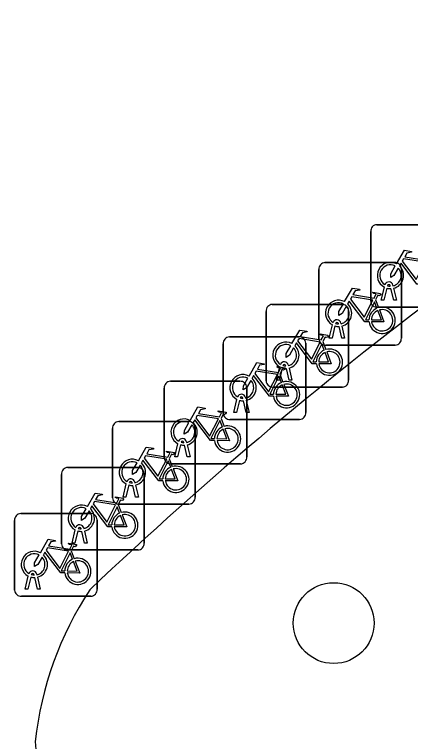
# Model space of a CAD drawing. Extents: x 160675 to 161153, y 383241 to 383714.
# Drawn here: x 161053.54 to 161058.34, y 383284.86 to 383293.65 of the extents above; entities that cross this region are included whole.
import ezdxf

# ---------------------------------------------------------------- set-up
doc = ezdxf.new("R2010")
doc.units = 0
for name, color, linetype in [('IMGEO_Boom', 7, 'Continuous'), ('IMGEO_Fietsenrek', 7, 'Continuous'), ('IMGEO_Groenvoorziening', 7, 'Continuous'), ('IMGEO_Voetpad_open', 7, 'Continuous')]:
    doc.layers.add(name, color=color, linetype=linetype)

msp = doc.modelspace()

# ---------------------------------------------------------------- linework, layer by layer
at = {"layer": 'IMGEO_Boom'}
msp.add_circle((161057.408, 383286.29), 0.4892, dxfattribs=at)
at = {"layer": 'IMGEO_Fietsenrek'}
for p, q in [((161057.8565, 383290.1859), (161057.8565, 383291.0268)), ((161057.8565, 383291.0268), (161057.8565, 383290.1859)), ((161057.9309, 383291.1105), (161058.7718, 383291.1105)), ((161058.7718, 383291.1105), (161057.9309, 383291.1105)), ((161057.3029, 383290.6525), (161058.1438, 383290.6525)), ((161058.1438, 383290.6525), (161057.3029, 383290.6525)), ((161057.2285, 383289.7279), (161057.2285, 383290.5688)), ((161057.2285, 383290.5688), (161057.2285, 383289.7279)), ((161058.2275, 383290.5781), (161058.2275, 383289.7372)), ((161058.2275, 383289.7372), (161058.2275, 383290.5781)), ((161057.9835, 383290.1953), (161058.0218, 383290.3553)), ((161058.0522, 383290.3431), (161058.0169, 383290.1953)), ((161058.0939, 383290.3669), (161058.0929, 383290.3712)), ((161058.135, 383290.1953), (161058.1011, 383290.337)), ((161058.1246, 383290.3784), (161058.1264, 383290.3705)), ((161058.1334, 383290.3413), (161058.1684, 383290.1953)), ((161057.9152, 383290.2022), (161057.9515, 383290.107)), ((161058.0169, 383290.1953), (161057.9835, 383290.1953)), ((161058.1684, 383290.1953), (161058.135, 383290.1953)), ((161056.5905, 383289.2209), (161056.5905, 383290.0618)), ((161056.5905, 383290.0618), (161056.5905, 383289.2209)), ((161056.6649, 383290.1455), (161057.5058, 383290.1455)), ((161057.5058, 383290.1455), (161056.6649, 383290.1455)), ((161057.5895, 383290.0711), (161057.5895, 383289.2302)), ((161057.5895, 383289.2302), (161057.5895, 383290.0711)), ((161058.7811, 383290.1115), (161057.9402, 383290.1115)), ((161057.9402, 383290.1115), (161058.7811, 383290.1115)), ((161057.3555, 383289.7373), (161057.3938, 383289.8973)), ((161057.4242, 383289.8851), (161057.3889, 383289.7373)), ((161057.4659, 383289.9089), (161057.4649, 383289.9132)), ((161057.4966, 383289.9204), (161057.4984, 383289.9125)), ((161057.5054, 383289.8833), (161057.5404, 383289.7373)), ((161057.507, 383289.7373), (161057.4731, 383289.879)), ((161056.1459, 383289.7525), (161056.9868, 383289.7525)), ((161056.9868, 383289.7525), (161056.1459, 383289.7525)), ((161057.3889, 383289.7373), (161057.3555, 383289.7373)), ((161057.5404, 383289.7373), (161057.507, 383289.7373)), ((161056.0715, 383288.8279), (161056.0715, 383289.6688)), ((161056.0715, 383289.6688), (161056.0715, 383288.8279)), ((161057.0705, 383289.6781), (161057.0705, 383288.8372)), ((161057.0705, 383288.8372), (161057.0705, 383289.6781)), ((161057.2772, 383289.6952), (161057.3135, 383289.6)), ((161058.1531, 383289.6535), (161057.3122, 383289.6535)), ((161057.3122, 383289.6535), (161058.1531, 383289.6535)), ((161056.7175, 383289.2303), (161056.7558, 383289.3903)), ((161056.7862, 383289.3781), (161056.7509, 383289.2303)), ((161056.8279, 383289.4019), (161056.8269, 383289.4062)), ((161056.869, 383289.2303), (161056.8351, 383289.372)), ((161056.8586, 383289.4134), (161056.8604, 383289.4055)), ((161056.8674, 383289.3763), (161056.9024, 383289.2303)), ((161056.7582, 383289.3022), (161056.7945, 383289.207)), ((161055.4319, 383289.2155), (161056.2728, 383289.2155)), ((161056.2728, 383289.2155), (161055.4319, 383289.2155)), ((161056.7509, 383289.2303), (161056.7175, 383289.2303)), ((161056.9024, 383289.2303), (161056.869, 383289.2303)), ((161055.3575, 383288.2909), (161055.3575, 383289.1318)), ((161055.3575, 383289.1318), (161055.3575, 383288.2909)), ((161056.3565, 383289.1411), (161056.3565, 383288.3002)), ((161056.3565, 383288.3002), (161056.3565, 383289.1411)), ((161057.5151, 383289.1465), (161056.6742, 383289.1465)), ((161056.6742, 383289.1465), (161057.5151, 383289.1465)), ((161056.3089, 383289.0089), (161056.3079, 383289.0132)), ((161056.3396, 383289.0204), (161056.3414, 383289.0125)), ((161056.1985, 383288.8373), (161056.2368, 383288.9973)), ((161056.2672, 383288.9851), (161056.2319, 383288.8373)), ((161056.35, 383288.8373), (161056.3161, 383288.979)), ((161056.3484, 383288.9833), (161056.3834, 383288.8373)), ((161056.2319, 383288.8373), (161056.1985, 383288.8373)), ((161056.3834, 383288.8373), (161056.35, 383288.8373)), ((161056.0442, 383288.7652), (161056.0805, 383288.67)), ((161056.9961, 383288.7535), (161056.1552, 383288.7535)), ((161056.1552, 383288.7535), (161056.9961, 383288.7535)), ((161054.8059, 383288.7285), (161055.6468, 383288.7285)), ((161055.6468, 383288.7285), (161054.8059, 383288.7285)), ((161055.7305, 383288.6541), (161055.7305, 383287.8132)), ((161055.7305, 383287.8132), (161055.7305, 383288.6541)), ((161054.7315, 383287.8039), (161054.7315, 383288.6448)), ((161054.7315, 383288.6448), (161054.7315, 383287.8039)), ((161055.5949, 383288.4719), (161055.5939, 383288.4762)), ((161055.6256, 383288.4834), (161055.6274, 383288.4755)), ((161055.4845, 383288.3003), (161055.5228, 383288.4603)), ((161055.5532, 383288.4481), (161055.5179, 383288.3003)), ((161055.636, 383288.3003), (161055.6021, 383288.442)), ((161055.6344, 383288.4463), (161055.6694, 383288.3003)), ((161055.5179, 383288.3003), (161055.4845, 383288.3003)), ((161055.6694, 383288.3003), (161055.636, 383288.3003)), ((161055.4182, 383288.2782), (161055.4545, 383288.183)), ((161056.2821, 383288.2165), (161055.4412, 383288.2165)), ((161055.4412, 383288.2165), (161056.2821, 383288.2165)), ((161054.1879, 383288.1735), (161055.0288, 383288.1735)), ((161055.0288, 383288.1735), (161054.1879, 383288.1735)), ((161054.1135, 383287.2489), (161054.1135, 383288.0898)), ((161054.1135, 383288.0898), (161054.1135, 383287.2489)), ((161055.1125, 383288.0991), (161055.1125, 383287.2582)), ((161055.1125, 383287.2582), (161055.1125, 383288.0991)), ((161054.8585, 383287.8133), (161054.8968, 383287.9733)), ((161054.9272, 383287.9611), (161054.8919, 383287.8133)), ((161054.9689, 383287.9849), (161054.9679, 383287.9892)), ((161055.01, 383287.8133), (161054.9761, 383287.955)), ((161054.9996, 383287.9964), (161055.0014, 383287.9885)), ((161055.0084, 383287.9593), (161055.0434, 383287.8133)), ((161054.8919, 383287.8133), (161054.8585, 383287.8133)), ((161055.0434, 383287.8133), (161055.01, 383287.8133)), ((161054.8002, 383287.7232), (161054.8365, 383287.628)), ((161055.6561, 383287.7295), (161054.8152, 383287.7295)), ((161054.8152, 383287.7295), (161055.6561, 383287.7295)), ((161053.6189, 383287.6145), (161054.4598, 383287.6145)), ((161054.4598, 383287.6145), (161053.6189, 383287.6145)), ((161053.5445, 383286.6899), (161053.5445, 383287.5308)), ((161053.5445, 383287.5308), (161053.5445, 383286.6899)), ((161054.5435, 383287.5401), (161054.5435, 383286.6992)), ((161054.5435, 383286.6992), (161054.5435, 383287.5401)), ((161054.3509, 383287.4299), (161054.3499, 383287.4342)), ((161054.3816, 383287.4414), (161054.3834, 383287.4335)), ((161054.2405, 383287.2583), (161054.2788, 383287.4183)), ((161054.3092, 383287.4061), (161054.2739, 383287.2583)), ((161054.392, 383287.2583), (161054.3581, 383287.4)), ((161054.3904, 383287.4043), (161054.4254, 383287.2583)), ((161054.2739, 383287.2583), (161054.2405, 383287.2583)), ((161054.4254, 383287.2583), (161054.392, 383287.2583)), ((161055.0381, 383287.1745), (161054.1972, 383287.1745)), ((161054.1972, 383287.1745), (161055.0381, 383287.1745)), ((161054.2312, 383287.1642), (161054.2675, 383287.069)), ((161053.6715, 383286.6993), (161053.7098, 383286.8593)), ((161053.7402, 383286.8471), (161053.7049, 383286.6993)), ((161053.7819, 383286.8709), (161053.7809, 383286.8752)), ((161053.823, 383286.6993), (161053.7891, 383286.841)), ((161053.8126, 383286.8824), (161053.8144, 383286.8745)), ((161053.8214, 383286.8453), (161053.8564, 383286.6993)), ((161053.7049, 383286.6993), (161053.6715, 383286.6993)), ((161053.8564, 383286.6993), (161053.823, 383286.6993)), ((161054.4691, 383286.6155), (161053.6282, 383286.6155)), ((161053.6282, 383286.6155), (161054.4691, 383286.6155))]:
    msp.add_line(p, q, dxfattribs=at)
for points in [[(161058.1691, 383290.6372), (161058.2638, 383290.8007), (161058.35, 383290.7869), (161058.3517, 383290.7782), (161058.2956, 383290.7673), (161058.2694, 383290.722), (161058.5246, 383290.6812)], [(161058.5117, 383290.656), (161058.2549, 383290.697), (161058.2382, 383290.6682), (161058.4052, 383290.4479), (161058.5117, 383290.656)], [(161058.1898, 383290.5847), (161058.1382, 383290.4955), (161058.0983, 383290.4695), (161058.0995, 383290.517), (161058.154, 383290.6112)], [(161058.4648, 383290.3925), (161058.4151, 383290.3926), (161058.2244, 383290.6443), (161058.2054, 383290.6115)], [(161057.5411, 383290.1792), (161057.6358, 383290.3427), (161057.722, 383290.3289), (161057.7237, 383290.3202), (161057.6676, 383290.3093), (161057.6414, 383290.264), (161057.8966, 383290.2232)], [(161057.8837, 383290.198), (161057.6269, 383290.239), (161057.6102, 383290.2102), (161057.7772, 383289.9899), (161057.8837, 383290.198)], [(161057.8966, 383290.2232), (161057.9216, 383290.272), (161057.9165, 383290.276), (161057.8933, 383290.2797), (161057.8806, 383290.2872), (161057.8796, 383290.2903), (161057.8818, 383290.2949), (161057.9766, 383290.2798), (161057.9789, 383290.2695), (161057.9695, 383290.2571), (161057.9571, 383290.2507), (161057.9426, 383290.2569), (161057.9152, 383290.2022)], [(161057.5618, 383290.1267), (161057.5102, 383290.0375), (161057.4703, 383290.0115), (161057.4715, 383290.059), (161057.526, 383290.1532)], [(161057.8368, 383289.9345), (161057.7871, 383289.9346), (161057.5964, 383290.1863), (161057.5774, 383290.1535)], [(161057.9317, 383290.1), (161057.9024, 383290.1768), (161057.793, 383289.9587), (161057.8357, 383289.9586)], [(161057.8657, 383289.9585), (161057.9856, 383289.9583), (161057.9424, 383290.0719)], [(161057.9622, 383290.0788), (161058.0172, 383289.9342), (161057.8671, 383289.9345)], [(161056.9031, 383289.6722), (161056.9978, 383289.8357), (161057.084, 383289.8219), (161057.0857, 383289.8132), (161057.0296, 383289.8023), (161057.0034, 383289.757), (161057.2586, 383289.7162)], [(161057.2457, 383289.691), (161056.9889, 383289.732), (161056.9722, 383289.7032), (161057.1392, 383289.4829), (161057.2457, 383289.691)], [(161057.2586, 383289.7162), (161057.2836, 383289.765), (161057.2785, 383289.769), (161057.2553, 383289.7727), (161057.2426, 383289.7802), (161057.2416, 383289.7833), (161057.2438, 383289.7879), (161057.3386, 383289.7728), (161057.3409, 383289.7625), (161057.3315, 383289.7501), (161057.3191, 383289.7437), (161057.3046, 383289.7499), (161057.2772, 383289.6952)], [(161056.9238, 383289.6197), (161056.8722, 383289.5305), (161056.8323, 383289.5045), (161056.8335, 383289.552), (161056.888, 383289.6462)], [(161057.1988, 383289.4275), (161057.1491, 383289.4276), (161056.9584, 383289.6793), (161056.9394, 383289.6465)], [(161057.2937, 383289.593), (161057.2644, 383289.6698), (161057.155, 383289.4517), (161057.1977, 383289.4516)], [(161057.2277, 383289.4515), (161057.3476, 383289.4513), (161057.3044, 383289.5649)], [(161057.3242, 383289.5718), (161057.3792, 383289.4272), (161057.2291, 383289.4275)], [(161056.3841, 383289.2792), (161056.4788, 383289.4427), (161056.565, 383289.4289), (161056.5667, 383289.4202), (161056.5106, 383289.4093), (161056.4844, 383289.364), (161056.7396, 383289.3232)], [(161056.7396, 383289.3232), (161056.7646, 383289.372), (161056.7595, 383289.376), (161056.7363, 383289.3797), (161056.7236, 383289.3872), (161056.7226, 383289.3903), (161056.7248, 383289.3949), (161056.8196, 383289.3798), (161056.8219, 383289.3695), (161056.8125, 383289.3571), (161056.8001, 383289.3507), (161056.7856, 383289.3569), (161056.7582, 383289.3022)], [(161056.6798, 383289.0345), (161056.6301, 383289.0346), (161056.4394, 383289.2863), (161056.4204, 383289.2535)], [(161056.7267, 383289.298), (161056.4699, 383289.339), (161056.4532, 383289.3102), (161056.6202, 383289.0899), (161056.7267, 383289.298)], [(161056.7747, 383289.2), (161056.7454, 383289.2768), (161056.636, 383289.0587), (161056.6787, 383289.0586)], [(161056.4048, 383289.2267), (161056.3532, 383289.1375), (161056.3133, 383289.1115), (161056.3145, 383289.159), (161056.369, 383289.2532)], [(161056.8052, 383289.1788), (161056.8602, 383289.0342), (161056.7101, 383289.0345)], [(161056.7087, 383289.0585), (161056.8286, 383289.0583), (161056.7854, 383289.1719)], [(161055.6701, 383288.7422), (161055.7648, 383288.9057), (161055.851, 383288.8919), (161055.8527, 383288.8832), (161055.7966, 383288.8723), (161055.7704, 383288.827), (161056.0256, 383288.7862)], [(161056.0256, 383288.7862), (161056.0506, 383288.835), (161056.0455, 383288.839), (161056.0223, 383288.8427), (161056.0096, 383288.8502), (161056.0086, 383288.8533), (161056.0108, 383288.8579), (161056.1056, 383288.8428), (161056.1079, 383288.8325), (161056.0985, 383288.8201), (161056.0861, 383288.8137), (161056.0716, 383288.8199), (161056.0442, 383288.7652)], [(161055.9658, 383288.4975), (161055.9161, 383288.4976), (161055.7254, 383288.7493), (161055.7064, 383288.7165)], [(161056.0127, 383288.761), (161055.7559, 383288.802), (161055.7392, 383288.7732), (161055.9062, 383288.5529), (161056.0127, 383288.761)], [(161056.0607, 383288.663), (161056.0314, 383288.7398), (161055.922, 383288.5217), (161055.9647, 383288.5216)], [(161055.6908, 383288.6897), (161055.6392, 383288.6005), (161055.5993, 383288.5745), (161055.6005, 383288.622), (161055.655, 383288.7162)], [(161055.9947, 383288.5215), (161056.1146, 383288.5213), (161056.0714, 383288.6349)], [(161056.0912, 383288.6418), (161056.1462, 383288.4972), (161055.9961, 383288.4975)], [(161055.0441, 383288.2552), (161055.1388, 383288.4187), (161055.225, 383288.4049), (161055.2267, 383288.3962), (161055.1706, 383288.3853), (161055.1444, 383288.34), (161055.3996, 383288.2992)], [(161055.3867, 383288.274), (161055.1299, 383288.315), (161055.1132, 383288.2862), (161055.2802, 383288.0659), (161055.3867, 383288.274)], [(161055.3996, 383288.2992), (161055.4246, 383288.348), (161055.4195, 383288.352), (161055.3963, 383288.3557), (161055.3836, 383288.3632), (161055.3826, 383288.3663), (161055.3848, 383288.3709), (161055.4796, 383288.3558), (161055.4819, 383288.3455), (161055.4725, 383288.3331), (161055.4601, 383288.3267), (161055.4456, 383288.3329), (161055.4182, 383288.2782)], [(161055.0648, 383288.2027), (161055.0132, 383288.1135), (161054.9733, 383288.0875), (161054.9745, 383288.135), (161055.029, 383288.2292)], [(161055.3398, 383288.0105), (161055.2901, 383288.0106), (161055.0994, 383288.2623), (161055.0804, 383288.2295)], [(161055.4347, 383288.176), (161055.4054, 383288.2528), (161055.296, 383288.0347), (161055.3387, 383288.0346)], [(161055.3687, 383288.0345), (161055.4886, 383288.0343), (161055.4454, 383288.1479)], [(161055.4652, 383288.1548), (161055.5202, 383288.0102), (161055.3701, 383288.0105)], [(161054.4261, 383287.7002), (161054.5208, 383287.8637), (161054.607, 383287.8499), (161054.6087, 383287.8412), (161054.5526, 383287.8303), (161054.5264, 383287.785), (161054.7816, 383287.7442)], [(161054.7816, 383287.7442), (161054.8066, 383287.793), (161054.8015, 383287.797), (161054.7783, 383287.8007), (161054.7656, 383287.8082), (161054.7646, 383287.8113), (161054.7668, 383287.8159), (161054.8616, 383287.8008), (161054.8639, 383287.7905), (161054.8545, 383287.7781), (161054.8421, 383287.7717), (161054.8276, 383287.7779), (161054.8002, 383287.7232)], [(161054.7218, 383287.4555), (161054.6721, 383287.4556), (161054.4814, 383287.7073), (161054.4624, 383287.6745)], [(161054.7687, 383287.719), (161054.5119, 383287.76), (161054.4952, 383287.7312), (161054.6622, 383287.5109), (161054.7687, 383287.719)], [(161054.8167, 383287.621), (161054.7874, 383287.6978), (161054.678, 383287.4797), (161054.7207, 383287.4796)], [(161054.4468, 383287.6477), (161054.3952, 383287.5585), (161054.3553, 383287.5325), (161054.3565, 383287.58), (161054.411, 383287.6742)], [(161054.8472, 383287.5998), (161054.9022, 383287.4552), (161054.7521, 383287.4555)], [(161054.7507, 383287.4795), (161054.8706, 383287.4793), (161054.8274, 383287.5929)], [(161053.8571, 383287.1412), (161053.9518, 383287.3047), (161054.038, 383287.2909), (161054.0397, 383287.2822), (161053.9836, 383287.2713), (161053.9574, 383287.226), (161054.2126, 383287.1852)], [(161054.2126, 383287.1852), (161054.2376, 383287.234), (161054.2325, 383287.238), (161054.2093, 383287.2417), (161054.1966, 383287.2492), (161054.1956, 383287.2523), (161054.1978, 383287.2569), (161054.2926, 383287.2418), (161054.2949, 383287.2315), (161054.2855, 383287.2191), (161054.2731, 383287.2127), (161054.2586, 383287.2189), (161054.2312, 383287.1642)], [(161054.1997, 383287.16), (161053.9429, 383287.201), (161053.9262, 383287.1722), (161054.0932, 383286.9519), (161054.1997, 383287.16)], [(161053.8778, 383287.0887), (161053.8262, 383286.9995), (161053.7863, 383286.9735), (161053.7875, 383287.021), (161053.842, 383287.1152)], [(161054.1528, 383286.8965), (161054.1031, 383286.8966), (161053.9124, 383287.1483), (161053.8934, 383287.1155)], [(161054.2477, 383287.062), (161054.2184, 383287.1388), (161054.109, 383286.9207), (161054.1517, 383286.9206)], [(161054.1817, 383286.9205), (161054.3016, 383286.9203), (161054.2584, 383287.0339)], [(161054.2782, 383287.0408), (161054.3332, 383286.8962), (161054.1831, 383286.8965)]]:
    msp.add_lwpolyline(points, dxfattribs=at)
for centre, radius, start, end in [((161057.9342, 383291.0326), 0.0779, 92.4484, 184.28452), ((161057.9342, 383291.0326), 0.0779, 92.4484, 184.28452), ((161057.3062, 383290.5746), 0.0779, 92.4484, 184.28452), ((161057.3062, 383290.5746), 0.0779, 92.4484, 184.28452), ((161058.0961, 383290.4959), 0.159, 62.67661, 242.13685), ((161058.0961, 383290.4959), 0.129, 63.31916, 238.90302), ((161058.0961, 383290.4959), 0.159, 283.5766, 46.60424), ((161058.1496, 383290.5748), 0.0779, 2.4484, 94.28452), ((161058.1496, 383290.5748), 0.0779, 2.4484, 94.28452), ((161058.0961, 383290.4959), 0.129, 283.60429, 43.43025), ((161058.0759, 383290.3673), 0.0499, 12.8025, 158.69338), ((161058.0961, 383290.4959), 0.159, 253.99666, 271.78671), ((161058.0759, 383290.3673), 0.0174, 12.8025, 163.45023), ((161058.0961, 383290.4959), 0.129, 253.41502, 269.02044), ((161057.4681, 383290.0379), 0.159, 62.67661, 242.13685), ((161057.4681, 383290.0379), 0.129, 63.31916, 238.90302), ((161057.4681, 383290.0379), 0.159, 283.5766, 46.60424), ((161057.5116, 383290.0678), 0.0779, 2.4484, 94.28452), ((161057.5116, 383290.0678), 0.0779, 2.4484, 94.28452), ((161057.9344, 383290.1892), 0.0779, 182.4484, 274.28452), ((161057.9344, 383290.1892), 0.0779, 182.4484, 274.28452), ((161056.6682, 383290.0676), 0.0779, 92.4484, 184.28452), ((161056.6682, 383290.0676), 0.0779, 92.4484, 184.28452), ((161057.4681, 383290.0379), 0.129, 283.60429, 43.43025), ((161057.9947, 383289.9539), 0.159, 113.3408, 178.32165), ((161057.9947, 383289.9539), 0.159, 187.0065, 105.77075), ((161057.9947, 383289.9539), 0.129, 113.92302, 177.95563), ((161057.9947, 383289.9539), 0.129, 188.67146, 104.58832), ((161057.4479, 383289.9093), 0.0499, 12.8025, 158.69338), ((161057.4681, 383290.0379), 0.159, 253.99666, 271.78671), ((161057.4479, 383289.9093), 0.0174, 12.8025, 163.45023), ((161057.4681, 383290.0379), 0.129, 253.41502, 269.02044), ((161056.1492, 383289.6746), 0.0779, 92.4484, 184.28452), ((161056.1492, 383289.6746), 0.0779, 92.4484, 184.28452), ((161056.9926, 383289.6748), 0.0779, 2.4484, 94.28452), ((161056.9926, 383289.6748), 0.0779, 2.4484, 94.28452), ((161057.3064, 383289.7312), 0.0779, 182.4484, 274.28452), ((161057.3064, 383289.7312), 0.0779, 182.4484, 274.28452), ((161058.1498, 383289.7314), 0.0779, 272.4484, 4.28452), ((161058.1498, 383289.7314), 0.0779, 272.4484, 4.28452), ((161056.8301, 383289.5309), 0.159, 62.67661, 242.13685), ((161056.8301, 383289.5309), 0.129, 63.31916, 238.90302), ((161056.8301, 383289.5309), 0.129, 283.60429, 43.43025), ((161056.8301, 383289.5309), 0.159, 283.5766, 46.60424), ((161057.3567, 383289.4469), 0.159, 113.3408, 178.32165), ((161057.3567, 383289.4469), 0.159, 187.0065, 105.77075), ((161057.3567, 383289.4469), 0.129, 113.92302, 177.95563), ((161057.3567, 383289.4469), 0.129, 188.67146, 104.58832), ((161056.8099, 383289.4023), 0.0499, 12.8025, 158.69338), ((161056.8301, 383289.5309), 0.159, 253.99666, 271.78671), ((161056.8099, 383289.4023), 0.0174, 12.8025, 163.45023), ((161056.8301, 383289.5309), 0.129, 253.41502, 269.02044), ((161056.3111, 383289.1379), 0.159, 62.67661, 242.13685), ((161056.3111, 383289.1379), 0.129, 63.31916, 238.90302), ((161055.4352, 383289.1376), 0.0779, 92.4484, 184.28452), ((161055.4352, 383289.1376), 0.0779, 92.4484, 184.28452), ((161056.2786, 383289.1378), 0.0779, 2.4484, 94.28452), ((161056.2786, 383289.1378), 0.0779, 2.4484, 94.28452), ((161056.3111, 383289.1379), 0.129, 283.60429, 43.43025), ((161056.3111, 383289.1379), 0.159, 283.5766, 46.60424), ((161056.6684, 383289.2242), 0.0779, 182.4484, 274.28452), ((161056.6684, 383289.2242), 0.0779, 182.4484, 274.28452), ((161056.8377, 383289.0539), 0.159, 113.3408, 178.32165), ((161056.8377, 383289.0539), 0.159, 187.0065, 105.77075), ((161056.8377, 383289.0539), 0.129, 188.67146, 104.58832), ((161057.5118, 383289.2244), 0.0779, 272.4484, 4.28452), ((161057.5118, 383289.2244), 0.0779, 272.4484, 4.28452), ((161056.8377, 383289.0539), 0.129, 113.92302, 177.95563), ((161056.2909, 383289.0093), 0.0499, 12.8025, 158.69338), ((161056.2909, 383289.0093), 0.0174, 12.8025, 163.45023), ((161056.3111, 383289.1379), 0.129, 253.41502, 269.02044), ((161056.3111, 383289.1379), 0.159, 253.99666, 271.78671), ((161056.1494, 383288.8312), 0.0779, 182.4484, 274.28452), ((161056.1494, 383288.8312), 0.0779, 182.4484, 274.28452), ((161056.9928, 383288.8314), 0.0779, 272.4484, 4.28452), ((161056.9928, 383288.8314), 0.0779, 272.4484, 4.28452), ((161055.5971, 383288.6009), 0.159, 62.67661, 242.13685), ((161054.8092, 383288.6506), 0.0779, 92.4484, 184.28452), ((161054.8092, 383288.6506), 0.0779, 92.4484, 184.28452), ((161055.5971, 383288.6009), 0.129, 63.31916, 238.90302), ((161055.5971, 383288.6009), 0.129, 283.60429, 43.43025), ((161055.5971, 383288.6009), 0.159, 283.5766, 46.60424), ((161055.6526, 383288.6508), 0.0779, 2.4484, 94.28452), ((161055.6526, 383288.6508), 0.0779, 2.4484, 94.28452), ((161056.1237, 383288.5169), 0.159, 113.3408, 178.32165), ((161056.1237, 383288.5169), 0.159, 187.0065, 105.77075), ((161056.1237, 383288.5169), 0.129, 113.92302, 177.95563), ((161056.1237, 383288.5169), 0.129, 188.67146, 104.58832), ((161055.5769, 383288.4723), 0.0499, 12.8025, 158.69338), ((161055.5769, 383288.4723), 0.0174, 12.8025, 163.45023), ((161055.5971, 383288.6009), 0.129, 253.41502, 269.02044), ((161055.5971, 383288.6009), 0.159, 253.99666, 271.78671), ((161056.2788, 383288.2944), 0.0779, 272.4484, 4.28452), ((161056.2788, 383288.2944), 0.0779, 272.4484, 4.28452), ((161054.9711, 383288.1139), 0.159, 62.67661, 242.13685), ((161054.9711, 383288.1139), 0.129, 63.31916, 238.90302), ((161054.9711, 383288.1139), 0.159, 283.5766, 46.60424), ((161055.4354, 383288.2942), 0.0779, 182.4484, 274.28452), ((161055.4354, 383288.2942), 0.0779, 182.4484, 274.28452), ((161054.1912, 383288.0956), 0.0779, 92.4484, 184.28452), ((161054.1912, 383288.0956), 0.0779, 92.4484, 184.28452), ((161054.9711, 383288.1139), 0.129, 283.60429, 43.43025), ((161055.0346, 383288.0958), 0.0779, 2.4484, 94.28452), ((161055.0346, 383288.0958), 0.0779, 2.4484, 94.28452), ((161055.4977, 383288.0299), 0.159, 113.3408, 178.32165), ((161055.4977, 383288.0299), 0.159, 187.0065, 105.77075), ((161055.4977, 383288.0299), 0.129, 113.92302, 177.95563), ((161055.4977, 383288.0299), 0.129, 188.67146, 104.58832), ((161054.9509, 383287.9853), 0.0499, 12.8025, 158.69338), ((161054.9711, 383288.1139), 0.159, 253.99666, 271.78671), ((161054.9509, 383287.9853), 0.0174, 12.8025, 163.45023), ((161054.9711, 383288.1139), 0.129, 253.41502, 269.02044), ((161054.8094, 383287.8072), 0.0779, 182.4484, 274.28452), ((161054.8094, 383287.8072), 0.0779, 182.4484, 274.28452), ((161055.6528, 383287.8074), 0.0779, 272.4484, 4.28452), ((161055.6528, 383287.8074), 0.0779, 272.4484, 4.28452), ((161054.3531, 383287.5589), 0.159, 62.67661, 242.13685), ((161054.3531, 383287.5589), 0.129, 63.31916, 238.90302), ((161053.6222, 383287.5366), 0.0779, 92.4484, 184.28452), ((161053.6222, 383287.5366), 0.0779, 92.4484, 184.28452), ((161054.3531, 383287.5589), 0.129, 283.60429, 43.43025), ((161054.3531, 383287.5589), 0.159, 283.5766, 46.60424), ((161054.4656, 383287.5368), 0.0779, 2.4484, 94.28452), ((161054.4656, 383287.5368), 0.0779, 2.4484, 94.28452), ((161054.8797, 383287.4749), 0.159, 113.3408, 178.32165), ((161054.8797, 383287.4749), 0.159, 187.0065, 105.77075), ((161054.8797, 383287.4749), 0.129, 188.67146, 104.58832), ((161054.8797, 383287.4749), 0.129, 113.92302, 177.95563), ((161054.3329, 383287.4303), 0.0499, 12.8025, 158.69338), ((161054.3329, 383287.4303), 0.0174, 12.8025, 163.45023), ((161054.3531, 383287.5589), 0.129, 253.41502, 269.02044), ((161054.3531, 383287.5589), 0.159, 253.99666, 271.78671), ((161054.1914, 383287.2522), 0.0779, 182.4484, 274.28452), ((161054.1914, 383287.2522), 0.0779, 182.4484, 274.28452), ((161055.0348, 383287.2524), 0.0779, 272.4484, 4.28452), ((161055.0348, 383287.2524), 0.0779, 272.4484, 4.28452), ((161053.7841, 383286.9999), 0.159, 62.67661, 242.13685), ((161053.7841, 383286.9999), 0.129, 63.31916, 238.90302), ((161053.7841, 383286.9999), 0.129, 283.60429, 43.43025), ((161053.7841, 383286.9999), 0.159, 283.5766, 46.60424), ((161054.3107, 383286.9159), 0.159, 187.0065, 105.77075), ((161054.3107, 383286.9159), 0.159, 113.3408, 178.32165), ((161054.3107, 383286.9159), 0.129, 113.92302, 177.95563), ((161054.3107, 383286.9159), 0.129, 188.67146, 104.58832), ((161053.7639, 383286.8713), 0.0499, 12.8025, 158.69338), ((161053.7841, 383286.9999), 0.159, 253.99666, 271.78671), ((161053.7639, 383286.8713), 0.0174, 12.8025, 163.45023), ((161053.7841, 383286.9999), 0.129, 253.41502, 269.02044), ((161053.6224, 383286.6932), 0.0779, 182.4484, 274.28452), ((161053.6224, 383286.6932), 0.0779, 182.4484, 274.28452), ((161054.4658, 383286.6934), 0.0779, 272.4484, 4.28452), ((161054.4658, 383286.6934), 0.0779, 272.4484, 4.28452)]:
    msp.add_arc(centre, radius, start, end, dxfattribs=at)
at = {"layer": 'IMGEO_Groenvoorziening'}
for centre, radius, start, end in [((161087.9547, 383251.3459), 48.6996, 119.68787, 133.46124), ((161057.9211, 383284.4095), 4.1504, 146.60352, 173.79652), ((161056.5426, 383284.9583), 2.7494, 182.08975, 246.12975)]:
    msp.add_arc(centre, radius, start, end, dxfattribs=at)
at = {"layer": 'IMGEO_Voetpad_open'}
for centre, radius, start, end in [((161087.9547, 383251.3459), 48.6996, 119.68787, 133.46124), ((161057.9211, 383284.4095), 4.1504, 146.60352, 173.79652), ((161056.5426, 383284.9583), 2.7494, 182.08975, 246.12975)]:
    msp.add_arc(centre, radius, start, end, dxfattribs=at)

doc.saveas('drawing.dxf')
